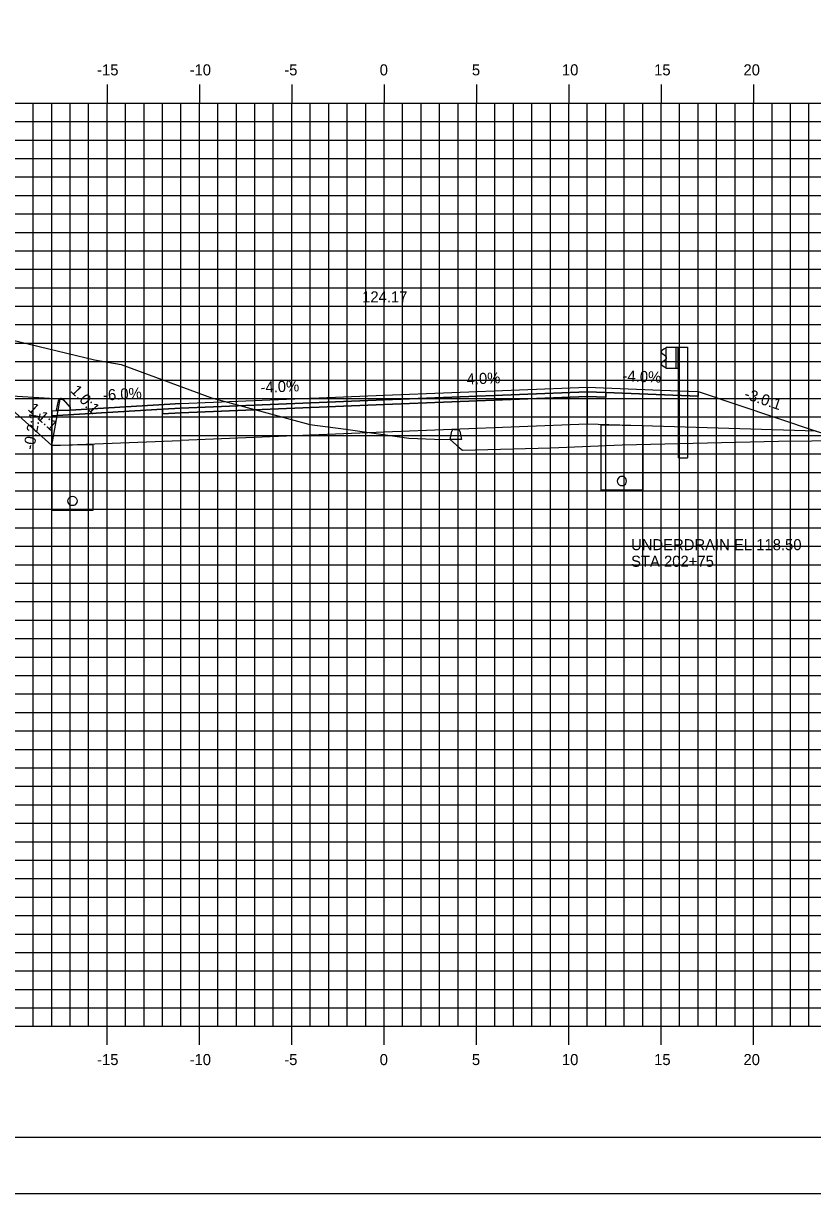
# Model space of a CAD drawing. Extents: x 850598 to 870284, y 366541 to 366651.
# Drawn here: x 866376.1 to 866418.8, y 366541.2 to 366604.5 of the extents above; entities that cross this region are included whole.
import ezdxf

# ---------------------------------------------------------------- set-up
doc = ezdxf.new("R2010")
doc.units = 0
for name, color, linetype in [('ANNOTATION', 7, 'Continuous'), ('BORDER', 7, 'Continuous'), ('D_Curb_Type_3M2_Lt', 7, 'Continuous'), ('D_Drainage_Underdrain', 7, 'Continuous'), ('D_Drainage_Underdrain_06in', 7, 'Continuous'), ('D_Guardrail_Beam_Rt', 7, 'Continuous'), ('D_Roadway_Berm', 7, 'Continuous'), ('D_Roadway_Centerline', 7, 'Continuous'), ('D_Roadway_Centerline_Text', 7, 'Continuous'), ('D_Roadway_Edge_Shoulder', 7, 'Continuous'), ('D_Roadway_Edge_TW', 7, 'Continuous'), ('D_Roadway_Pavement', 7, 'Continuous'), ('D_Roadway_SubGrade', 7, 'Continuous'), ('H_V ANNOTATION', 7, 'Continuous'), ('MAJOR', 7, 'Continuous'), ('MINOR', 7, 'Continuous'), ('PLOT BOUNDARY', 7, 'Continuous'), ('S_Curb_Type_3', 7, 'Continuous'), ('S_Roadway_Centerline', 7, 'Continuous')]:
    doc.layers.add(name, color=color, linetype=linetype)

msp = doc.modelspace()

# ---------------------------------------------------------------- linework, layer by layer
at = {"layer": 'BORDER'}
msp.add_line((866350.612, 366544.225), (866510.612, 366544.225), dxfattribs=at)
at = {"layer": 'D_Curb_Type_3M2_Lt'}
for p, q in [((866377.97, 366584.092), (866377.862, 366583.598)), ((866378.106, 366584.221), (866378.11, 366584.221)), ((866378.612, 366583.765), (866378.258, 366584.167)), ((866378.612, 366583.598), (866378.612, 366583.765)), ((866377.862, 366583.598), (866378.612, 366583.598))]:
    msp.add_line(p, q, dxfattribs=at)
msp.add_arc((866378.133, 366584.056), 0.167, 41.38705, 167.66476, dxfattribs=at)
at = {"layer": 'D_Drainage_Underdrain'}
for points in [[(866409.612, 366582.756), (866409.612, 366579.256), (866407.362, 366579.256), (866407.362, 366582.801)], [(866377.612, 366581.678), (866377.612, 366578.178), (866379.862, 366578.178), (866379.862, 366581.723)]]:
    msp.add_lwpolyline(points, close=True, dxfattribs=at)
at = {"layer": 'D_Drainage_Underdrain_06in'}
for points in [[(866408.487, 366580.006), (866408.409, 366579.993), (866408.34, 366579.958), (866408.284, 366579.902), (866408.249, 366579.833), (866408.237, 366579.756), (866408.249, 366579.678), (866408.284, 366579.609), (866408.34, 366579.553), (866408.409, 366579.518), (866408.487, 366579.506), (866408.564, 366579.518), (866408.634, 366579.553), (866408.689, 366579.609), (866408.724, 366579.678), (866408.737, 366579.756), (866408.724, 366579.833), (866408.689, 366579.902), (866408.634, 366579.958), (866408.564, 366579.993)], [(866378.737, 366578.928), (866378.814, 366578.915), (866378.884, 366578.88), (866378.939, 366578.825), (866378.974, 366578.755), (866378.987, 366578.678), (866378.974, 366578.6), (866378.939, 366578.531), (866378.884, 366578.475), (866378.814, 366578.44), (866378.737, 366578.428), (866378.659, 366578.44), (866378.59, 366578.475), (866378.534, 366578.531), (866378.499, 366578.6), (866378.487, 366578.678), (866378.499, 366578.755), (866378.534, 366578.825), (866378.59, 366578.88), (866378.659, 366578.915)]]:
    msp.add_lwpolyline(points, close=True, dxfattribs=at)
at = {"layer": 'D_Guardrail_Beam_Rt'}
for p, q in [((866410.793, 366586.917), (866410.649, 366586.817)), ((866410.883, 366586.937), (866410.809, 366586.924)), ((866410.883, 366587.011), (866411.57, 366587.011)), ((866410.883, 366585.845), (866410.883, 366587.011)), ((866411.403, 366587.011), (866411.403, 366585.845)), ((866411.508, 366587.011), (866411.508, 366585.845)), ((866411.57, 366587.011), (866412.041, 366587.011)), ((866411.57, 366587.011), (866411.57, 366585.845)), ((866412.041, 366587.011), (866412.041, 366581.011)), ((866410.649, 366586.674), (866410.844, 366586.538)), ((866410.844, 366586.318), (866410.649, 366586.182)), ((866410.878, 366586.474), (866410.878, 366586.382)), ((866410.649, 366586.039), (866410.793, 366585.939)), ((866410.809, 366585.932), (866410.883, 366585.919)), ((866411.57, 366585.845), (866410.883, 366585.845)), ((866411.549, 366581.011), (866411.549, 366585.845)), ((866411.549, 366581.011), (866412.041, 366581.011))]:
    msp.add_line(p, q, dxfattribs=at)
for centre, major_axis, start_param, end_param in [((866410.816, 366586.883), (-0.0417, 0), 4.886922, 5.323254), ((866410.699, 366586.746), (-0.0877, 0), 5.323254, 7.243116), ((866410.799, 366586.474), (0.0789, 0), 0, 0.959931), ((866410.799, 366586.382), (0.0789, 0), 5.323254, 6.283185), ((866410.699, 366586.11), (-0.0877, 0), 5.323254, 7.243116), ((866410.816, 366585.973), (-0.0417, 0), 0.959931, 1.396263)]:
    msp.add_ellipse(centre, major_axis=major_axis, ratio=0.995501, start_param=start_param, end_param=end_param, dxfattribs=at)
at = {"layer": 'D_Roadway_Berm'}
msp.add_lwpolyline([(866378.066, 366584.196), (866374.566, 366584.406)], dxfattribs=at)
at = {"layer": 'D_Roadway_Centerline'}
msp.add_lwpolyline([(866355.612, 366590.725), (866374.566, 366584.406), (866377.612, 366581.678), (866378.066, 366584.196), (866378.157, 366584.198), (866378.235, 366584.152), (866378.605, 366583.765), (866378.612, 366583.598), (866384.612, 366583.958), (866395.612, 366584.398), (866406.612, 366584.838), (866410.612, 366584.678), (866412.612, 366584.598), (866419.007, 366582.466), (866465.574, 366568.225), (866475.332, 366565.241), (866485.194, 366562.225), (866489.194, 366562.225)], dxfattribs=at)
at = {"layer": 'D_Roadway_Edge_Shoulder'}
for points in [[(866406.612, 366584.838), (866410.612, 366584.678), (866410.612, 366584.678), (866412.612, 366584.598), (866412.612, 366584.348), (866407.612, 366584.548), (866406.612, 366584.588)], [(866384.612, 366583.958), (866378.612, 366583.598), (866377.612, 366583.538), (866377.612, 366583.288), (866383.612, 366583.648), (866384.612, 366583.708)]]:
    msp.add_lwpolyline(points, close=True, dxfattribs=at)
at = {"layer": 'D_Roadway_Edge_TW'}
msp.add_lwpolyline([(866384.612, 366583.708), (866384.612, 366583.958), (866395.612, 366584.398), (866406.612, 366584.838), (866406.612, 366584.588), (866395.612, 366584.148)], close=True, dxfattribs=at)
at = {"layer": 'D_Roadway_Pavement'}
for points in [[(866384.612, 366583.458), (866384.612, 366583.708), (866395.612, 366584.148), (866406.612, 366584.588), (866406.612, 366584.338), (866395.612, 366583.898)], [(866406.612, 366584.588), (866407.612, 366584.548), (866407.612, 366584.298), (866406.612, 366584.338)], [(866384.612, 366583.708), (866383.612, 366583.648), (866383.612, 366583.398), (866384.612, 366583.458)]]:
    msp.add_lwpolyline(points, close=True, dxfattribs=at)
at = {"layer": 'D_Roadway_SubGrade'}
for points in [[(866406.612, 366584.338), (866407.612, 366584.298), (866407.612, 366584.548), (866412.612, 366584.348), (866412.612, 366584.598), (866419.007, 366582.466), (866406.612, 366582.838)], [(866384.612, 366581.958), (866384.612, 366583.458), (866395.612, 366583.898), (866406.612, 366584.338), (866406.612, 366582.838), (866395.612, 366582.398)], [(866384.612, 366583.458), (866383.612, 366583.398), (866383.612, 366583.648), (866377.612, 366583.288), (866377.612, 366581.678), (866384.612, 366581.958)]]:
    msp.add_lwpolyline(points, close=True, dxfattribs=at)
at = {"layer": 'MAJOR'}
for p, q in [((866380.612, 366601.227), (866380.612, 366600.225)), ((866380.612, 366601.227), (866380.612, 366600.225)), ((866385.612, 366601.227), (866385.612, 366600.225)), ((866385.612, 366601.227), (866385.612, 366600.225)), ((866390.612, 366601.227), (866390.612, 366600.225)), ((866390.612, 366601.227), (866390.612, 366600.225)), ((866395.612, 366601.227), (866395.612, 366600.225)), ((866395.612, 366601.227), (866395.612, 366600.225)), ((866400.612, 366601.227), (866400.612, 366600.225)), ((866400.612, 366601.227), (866400.612, 366600.225)), ((866405.612, 366601.227), (866405.612, 366600.225)), ((866405.612, 366601.227), (866405.612, 366600.225)), ((866410.612, 366601.227), (866410.612, 366600.225)), ((866410.612, 366601.227), (866410.612, 366600.225)), ((866415.612, 366601.227), (866415.612, 366600.225)), ((866415.612, 366601.227), (866415.612, 366600.225)), ((866355.612, 366600.225), (866495.612, 366600.225)), ((866355.612, 366600.225), (866495.612, 366600.225)), ((866355.612, 366600.225), (866495.612, 366600.225)), ((866355.612, 366600.225), (866495.612, 366600.225)), ((866380.612, 366550.225), (866380.612, 366600.225)), ((866380.612, 366550.225), (866380.612, 366600.225)), ((866385.612, 366550.225), (866385.612, 366600.225)), ((866385.612, 366550.225), (866385.612, 366600.225)), ((866390.612, 366550.225), (866390.612, 366600.225)), ((866390.612, 366550.225), (866390.612, 366600.225)), ((866395.612, 366550.225), (866395.612, 366600.225)), ((866395.612, 366550.225), (866395.612, 366600.225)), ((866400.612, 366550.225), (866400.612, 366600.225)), ((866400.612, 366550.225), (866400.612, 366600.225)), ((866405.612, 366550.225), (866405.612, 366600.225)), ((866405.612, 366550.225), (866405.612, 366600.225)), ((866410.612, 366550.225), (866410.612, 366600.225)), ((866410.612, 366550.225), (866410.612, 366600.225)), ((866415.612, 366550.225), (866415.612, 366600.225)), ((866415.612, 366550.225), (866415.612, 366600.225)), ((866355.612, 366595.225), (866495.612, 366595.225)), ((866355.612, 366595.225), (866495.612, 366595.225)), ((866355.612, 366590.225), (866495.612, 366590.225)), ((866355.612, 366590.225), (866495.612, 366590.225)), ((866355.612, 366585.225), (866495.612, 366585.225)), ((866355.612, 366585.225), (866495.612, 366585.225)), ((866355.612, 366580.225), (866495.612, 366580.225)), ((866355.612, 366580.225), (866495.612, 366580.225)), ((866355.612, 366575.225), (866495.612, 366575.225)), ((866355.612, 366575.225), (866495.612, 366575.225)), ((866355.612, 366570.225), (866495.612, 366570.225)), ((866355.612, 366570.225), (866495.612, 366570.225)), ((866355.612, 366565.225), (866495.612, 366565.225)), ((866355.612, 366565.225), (866495.612, 366565.225)), ((866355.612, 366560.225), (866495.612, 366560.225)), ((866355.612, 366560.225), (866495.612, 366560.225)), ((866355.612, 366555.225), (866495.612, 366555.225)), ((866355.612, 366555.225), (866495.612, 366555.225)), ((866355.612, 366550.225), (866495.612, 366550.225)), ((866355.612, 366550.225), (866495.612, 366550.225)), ((866355.612, 366550.225), (866495.612, 366550.225)), ((866355.612, 366550.225), (866495.612, 366550.225)), ((866380.612, 366549.223), (866380.612, 366550.225)), ((866380.612, 366549.223), (866380.612, 366550.225)), ((866385.612, 366549.223), (866385.612, 366550.225)), ((866385.612, 366549.223), (866385.612, 366550.225)), ((866390.612, 366549.223), (866390.612, 366550.225)), ((866390.612, 366549.223), (866390.612, 366550.225)), ((866395.612, 366549.223), (866395.612, 366550.225)), ((866395.612, 366549.223), (866395.612, 366550.225)), ((866400.612, 366549.223), (866400.612, 366550.225)), ((866400.612, 366549.223), (866400.612, 366550.225)), ((866405.612, 366549.223), (866405.612, 366550.225)), ((866405.612, 366549.223), (866405.612, 366550.225)), ((866410.612, 366549.223), (866410.612, 366550.225)), ((866410.612, 366549.223), (866410.612, 366550.225)), ((866415.612, 366549.223), (866415.612, 366550.225)), ((866415.612, 366549.223), (866415.612, 366550.225))]:
    msp.add_line(p, q, dxfattribs=at)
at = {"layer": 'MINOR'}
for p, q in [((866376.612, 366550.225), (866376.612, 366600.225)), ((866376.612, 366550.225), (866376.612, 366600.225)), ((866377.612, 366550.225), (866377.612, 366600.225)), ((866377.612, 366550.225), (866377.612, 366600.225)), ((866378.612, 366550.225), (866378.612, 366600.225)), ((866378.612, 366550.225), (866378.612, 366600.225)), ((866379.612, 366550.225), (866379.612, 366600.225)), ((866379.612, 366550.225), (866379.612, 366600.225)), ((866381.612, 366550.225), (866381.612, 366600.225)), ((866381.612, 366550.225), (866381.612, 366600.225)), ((866382.612, 366550.225), (866382.612, 366600.225)), ((866382.612, 366550.225), (866382.612, 366600.225)), ((866383.612, 366550.225), (866383.612, 366600.225)), ((866383.612, 366550.225), (866383.612, 366600.225)), ((866384.612, 366550.225), (866384.612, 366600.225)), ((866384.612, 366550.225), (866384.612, 366600.225)), ((866386.612, 366550.225), (866386.612, 366600.225)), ((866386.612, 366550.225), (866386.612, 366600.225)), ((866387.612, 366550.225), (866387.612, 366600.225)), ((866387.612, 366550.225), (866387.612, 366600.225)), ((866388.612, 366550.225), (866388.612, 366600.225)), ((866388.612, 366550.225), (866388.612, 366600.225)), ((866389.612, 366550.225), (866389.612, 366600.225)), ((866389.612, 366550.225), (866389.612, 366600.225)), ((866391.612, 366550.225), (866391.612, 366600.225)), ((866391.612, 366550.225), (866391.612, 366600.225)), ((866392.612, 366550.225), (866392.612, 366600.225)), ((866392.612, 366550.225), (866392.612, 366600.225)), ((866393.612, 366550.225), (866393.612, 366600.225)), ((866393.612, 366550.225), (866393.612, 366600.225)), ((866394.612, 366550.225), (866394.612, 366600.225)), ((866394.612, 366550.225), (866394.612, 366600.225)), ((866396.612, 366550.225), (866396.612, 366600.225)), ((866396.612, 366550.225), (866396.612, 366600.225)), ((866397.612, 366550.225), (866397.612, 366600.225)), ((866397.612, 366550.225), (866397.612, 366600.225)), ((866398.612, 366550.225), (866398.612, 366600.225)), ((866398.612, 366550.225), (866398.612, 366600.225)), ((866399.612, 366550.225), (866399.612, 366600.225)), ((866399.612, 366550.225), (866399.612, 366600.225)), ((866401.612, 366550.225), (866401.612, 366600.225)), ((866401.612, 366550.225), (866401.612, 366600.225)), ((866402.612, 366550.225), (866402.612, 366600.225)), ((866402.612, 366550.225), (866402.612, 366600.225)), ((866403.612, 366550.225), (866403.612, 366600.225)), ((866403.612, 366550.225), (866403.612, 366600.225)), ((866404.612, 366550.225), (866404.612, 366600.225)), ((866404.612, 366550.225), (866404.612, 366600.225)), ((866406.612, 366550.225), (866406.612, 366600.225)), ((866406.612, 366550.225), (866406.612, 366600.225)), ((866407.612, 366550.225), (866407.612, 366600.225)), ((866407.612, 366550.225), (866407.612, 366600.225)), ((866408.612, 366550.225), (866408.612, 366600.225)), ((866408.612, 366550.225), (866408.612, 366600.225)), ((866409.612, 366550.225), (866409.612, 366600.225)), ((866409.612, 366550.225), (866409.612, 366600.225)), ((866411.612, 366550.225), (866411.612, 366600.225)), ((866411.612, 366550.225), (866411.612, 366600.225)), ((866412.612, 366550.225), (866412.612, 366600.225)), ((866412.612, 366550.225), (866412.612, 366600.225)), ((866413.612, 366550.225), (866413.612, 366600.225)), ((866413.612, 366550.225), (866413.612, 366600.225)), ((866414.612, 366550.225), (866414.612, 366600.225)), ((866414.612, 366550.225), (866414.612, 366600.225)), ((866416.612, 366550.225), (866416.612, 366600.225)), ((866416.612, 366550.225), (866416.612, 366600.225)), ((866417.612, 366550.225), (866417.612, 366600.225)), ((866417.612, 366550.225), (866417.612, 366600.225)), ((866418.612, 366550.225), (866418.612, 366600.225)), ((866418.612, 366550.225), (866418.612, 366600.225)), ((866355.612, 366599.225), (866495.612, 366599.225)), ((866355.612, 366599.225), (866495.612, 366599.225)), ((866355.612, 366598.225), (866495.612, 366598.225)), ((866355.612, 366598.225), (866495.612, 366598.225)), ((866355.612, 366597.225), (866495.612, 366597.225)), ((866355.612, 366597.225), (866495.612, 366597.225)), ((866355.612, 366596.225), (866495.612, 366596.225)), ((866355.612, 366596.225), (866495.612, 366596.225)), ((866355.612, 366594.225), (866495.612, 366594.225)), ((866355.612, 366594.225), (866495.612, 366594.225)), ((866355.612, 366593.225), (866495.612, 366593.225)), ((866355.612, 366593.225), (866495.612, 366593.225)), ((866355.612, 366592.225), (866495.612, 366592.225)), ((866355.612, 366592.225), (866495.612, 366592.225)), ((866355.612, 366591.225), (866495.612, 366591.225)), ((866355.612, 366591.225), (866495.612, 366591.225)), ((866355.612, 366589.225), (866495.612, 366589.225)), ((866355.612, 366589.225), (866495.612, 366589.225)), ((866355.612, 366588.225), (866495.612, 366588.225)), ((866355.612, 366588.225), (866495.612, 366588.225)), ((866355.612, 366587.225), (866495.612, 366587.225)), ((866355.612, 366587.225), (866495.612, 366587.225)), ((866355.612, 366586.225), (866495.612, 366586.225)), ((866355.612, 366586.225), (866495.612, 366586.225)), ((866355.612, 366584.225), (866495.612, 366584.225)), ((866355.612, 366584.225), (866495.612, 366584.225)), ((866355.612, 366583.225), (866495.612, 366583.225)), ((866355.612, 366583.225), (866495.612, 366583.225)), ((866355.612, 366582.225), (866495.612, 366582.225)), ((866355.612, 366582.225), (866495.612, 366582.225)), ((866355.612, 366581.225), (866495.612, 366581.225)), ((866355.612, 366581.225), (866495.612, 366581.225)), ((866355.612, 366579.225), (866495.612, 366579.225)), ((866355.612, 366579.225), (866495.612, 366579.225)), ((866355.612, 366578.225), (866495.612, 366578.225)), ((866355.612, 366578.225), (866495.612, 366578.225)), ((866355.612, 366577.225), (866495.612, 366577.225)), ((866355.612, 366577.225), (866495.612, 366577.225)), ((866355.612, 366576.225), (866495.612, 366576.225)), ((866355.612, 366576.225), (866495.612, 366576.225)), ((866355.612, 366574.225), (866495.612, 366574.225)), ((866355.612, 366574.225), (866495.612, 366574.225)), ((866355.612, 366573.225), (866495.612, 366573.225)), ((866355.612, 366573.225), (866495.612, 366573.225)), ((866355.612, 366572.225), (866495.612, 366572.225)), ((866355.612, 366572.225), (866495.612, 366572.225)), ((866355.612, 366571.225), (866495.612, 366571.225)), ((866355.612, 366571.225), (866495.612, 366571.225)), ((866355.612, 366569.225), (866495.612, 366569.225)), ((866355.612, 366569.225), (866495.612, 366569.225)), ((866355.612, 366568.225), (866495.612, 366568.225)), ((866355.612, 366568.225), (866495.612, 366568.225)), ((866355.612, 366567.225), (866495.612, 366567.225)), ((866355.612, 366567.225), (866495.612, 366567.225)), ((866355.612, 366566.225), (866495.612, 366566.225)), ((866355.612, 366566.225), (866495.612, 366566.225)), ((866355.612, 366564.225), (866495.612, 366564.225)), ((866355.612, 366564.225), (866495.612, 366564.225)), ((866355.612, 366563.225), (866495.612, 366563.225)), ((866355.612, 366563.225), (866495.612, 366563.225)), ((866355.612, 366562.225), (866495.612, 366562.225)), ((866355.612, 366562.225), (866495.612, 366562.225)), ((866355.612, 366561.225), (866495.612, 366561.225)), ((866355.612, 366561.225), (866495.612, 366561.225)), ((866355.612, 366559.225), (866495.612, 366559.225)), ((866355.612, 366559.225), (866495.612, 366559.225)), ((866355.612, 366558.225), (866495.612, 366558.225)), ((866355.612, 366558.225), (866495.612, 366558.225)), ((866355.612, 366557.225), (866495.612, 366557.225)), ((866355.612, 366557.225), (866495.612, 366557.225)), ((866355.612, 366556.225), (866495.612, 366556.225)), ((866355.612, 366556.225), (866495.612, 366556.225)), ((866355.612, 366554.225), (866495.612, 366554.225)), ((866355.612, 366554.225), (866495.612, 366554.225)), ((866355.612, 366553.225), (866495.612, 366553.225)), ((866355.612, 366553.225), (866495.612, 366553.225)), ((866355.612, 366552.225), (866495.612, 366552.225)), ((866355.612, 366552.225), (866495.612, 366552.225)), ((866355.612, 366551.225), (866495.612, 366551.225)), ((866355.612, 366551.225), (866495.612, 366551.225))]:
    msp.add_line(p, q, dxfattribs=at)
at = {"layer": 'PLOT BOUNDARY'}
msp.add_lwpolyline([(866342.519, 366541.166), (866512.519, 366541.166), (866512.519, 366651.166), (866342.519, 366651.166)], close=True, dxfattribs=at)
at = {"layer": 'S_Curb_Type_3'}
for points in [[(866399.407, 366582.555), (866399.583, 366582.555)], [(866399.705, 366582.458), (866399.808, 366582.013), (866399.183, 366582.013), (866399.285, 366582.458)]]:
    msp.add_lwpolyline(points, dxfattribs=at)
for centre, start, end in [((866399.407, 366582.43), 90, 167.00538), ((866399.583, 366582.43), 12.99462, 90)]:
    msp.add_arc(centre, 0.125, start, end, dxfattribs=at)
at = {"layer": 'S_Roadway_Centerline'}
msp.add_lwpolyline([(866355.612, 366591.24), (866356.886, 366591.009), (866365.037, 366589.824), (866370.929, 366588.48), (866379.933, 366586.319), (866381.381, 366586.075), (866386.258, 366584.266), (866391.595, 366582.821), (866393.545, 366582.564), (866396.94, 366582.082), (866398.334, 366582.028), (866399.183, 366582.013), (866399.685, 366581.557), (866399.847, 366581.421), (866404.641, 366581.562), (866408.499, 366581.721), (866416.958, 366581.919), (866420.574, 366581.954)], dxfattribs=at)

# ---------------------------------------------------------------- texts
at = {"layer": 'ANNOTATION'}
for s, rotation, p in [('4.0%', 2.29061, (866400.088, 366584.978)), ('-4.0%', 357.70939, (866408.508, 366585.163)), ('-4.0%', 2.29061, (866388.928, 366584.531)), ('1.0:1', 313.67771, (866378.603, 366584.615)), ('-6.0%', 3.43363, (866380.409, 366584.108)), ('-3.0:1', 341.56507, (866415.063, 366584.235)), ('1.1:1', 318.14231, (866376.285, 366583.609)), ('-0.2:1', 79.76572, (866376.657, 366581.418))]:
    msp.add_text(s, height=0.6, rotation=rotation, dxfattribs=at).set_placement(p)
at = {"layer": 'D_Roadway_Centerline'}
for s, p in [('C', (866395.606, 366584.398)), ('C', (866395.606, 366584.398)), ('L', (866395.612, 366584.391)), ('L', (866395.612, 366584.391))]:
    msp.add_text(s, height=0.0146, dxfattribs=at).set_placement(p)
at = {"layer": 'D_Roadway_Centerline_Text'}
msp.add_text('124.17', height=0.6, dxfattribs=at).set_placement((866394.419, 366589.43))
at = {"layer": 'H_V ANNOTATION'}
for s, p in [('-15', (866380.069, 366601.725)), ('-10', (866385.077, 366601.725)), ('-5', (866390.202, 366601.725)), ('0', (866395.371, 366601.725)), ('5', (866400.363, 366601.725)), ('10', (866405.237, 366601.725)), ('15', (866410.229, 366601.725)), ('20', (866415.066, 366601.725)), ('UNDERDRAIN EL 118.50', (866408.98, 366576.011)), ('STA 202+75', (866408.98, 366575.111)), ('-15', (866380.069, 366548.125)), ('-10', (866385.077, 366548.125)), ('-5', (866390.202, 366548.125)), ('0', (866395.371, 366548.125)), ('5', (866400.363, 366548.125)), ('10', (866405.237, 366548.125)), ('15', (866410.229, 366548.125)), ('20', (866415.066, 366548.125))]:
    msp.add_text(s, height=0.6, dxfattribs=at).set_placement(p)
at = {"layer": 'S_Roadway_Centerline'}
for s, p in [('C', (866416.953, 366581.919)), ('L', (866416.958, 366581.911))]:
    msp.add_text(s, height=0.0146, dxfattribs=at).set_placement(p)

doc.saveas('drawing.dxf')
